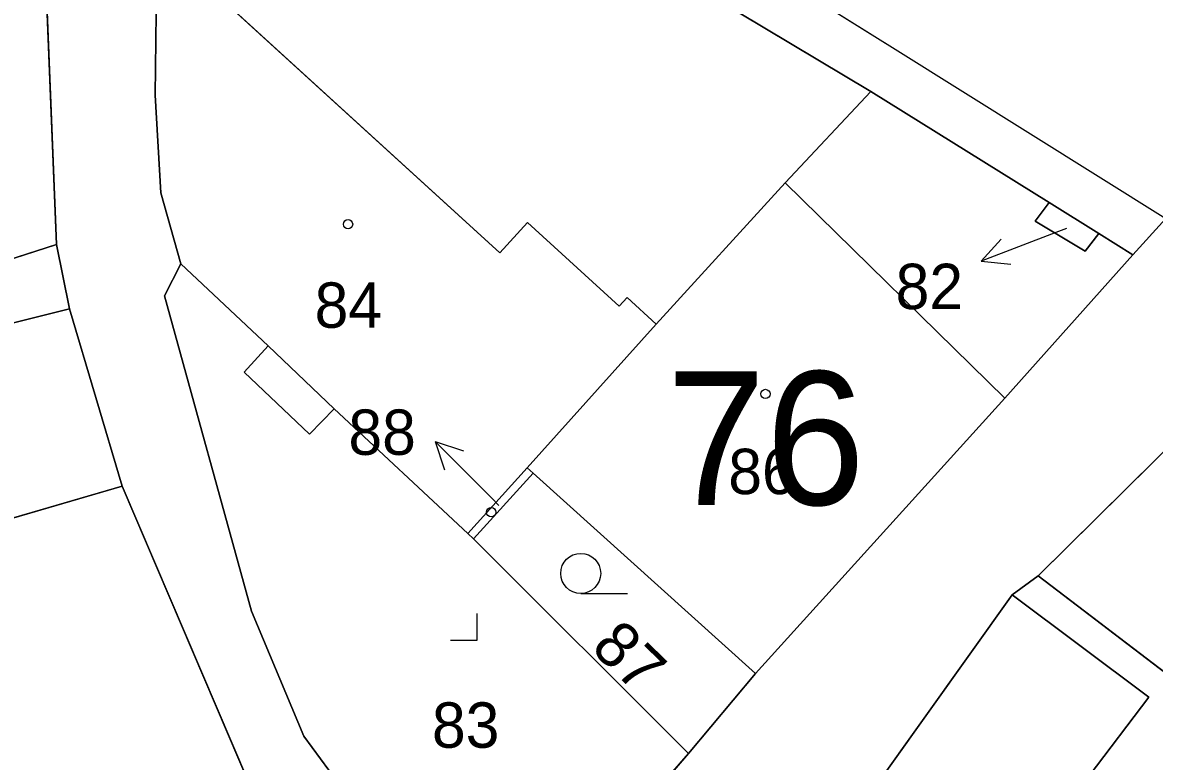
# Model space of a CAD drawing. Extents: x -689422 to -685210, y -987725 to -982160.
# Drawn here: x -687330.8 to -687288.36, y -985614.29 to -985586.62 of the extents above; entities that cross this region are included whole.
import ezdxf

# ---------------------------------------------------------------- set-up
doc = ezdxf.new("R2010")
doc.units = 0
for name, color, linetype in [('KN_Budovy', 7, 'Continuous'), ('KN_Budovy_cisla_domovni', 7, 'Continuous'), ('KN_Hranice_parcel', 7, 'Continuous'), ('KN_Hranice_parcel_vnitrni_kresba', 7, 'Continuous'), ('KN_Parcelni cisla', 7, 'Continuous'), ('KN_Parcelni cisla_sipky', 7, 'Continuous'), ('KN_Polygon parcely', 7, 'Continuous'), ('KN_POZEMKY_OSTATNI PLOCHA', 7, 'Continuous'), ('KN_POZEMKY_ZAHRADA', 7, 'Continuous'), ('KN_POZEMKY_ZASTAVENA PLOCHA', 7, 'Continuous'), ('KN_VYUZITI_13_zastavena plocha_zboreniste', 7, 'Continuous'), ('KN_VYUZITI_17_ostatni plocha_ostatni komunikace', 7, 'Continuous'), ('KN_VYUZITI_26_ostatni plocha_jina plocha', 7, 'Continuous'), ('KN_Značky budov', 7, 'Continuous'), ('KN_Značky kultur', 7, 'Continuous')]:
    doc.layers.add(name, color=color, linetype=linetype)

msp = doc.modelspace()

# ---------------------------------------------------------------- linework, layer by layer
at = {"layer": 'KN_Budovy'}
for points in [[(-687317.81, -985575.31), (-687318.5, -985576.41), (-687316.71, -985577.52), (-687316.03, -985576.42), (-687298.08, -985587.61), (-687287.93, -985593.95), (-687279.9, -985585.89), (-687269.92, -985569.76), (-687268.82, -985570.45), (-687266.41, -985566.63), (-687267.51, -985565.89), (-687263.64, -985559.6), (-687276.3, -985551.47), (-687288.8, -985571.57), (-687309.95, -985558.34), (-687314.76, -985559.65), (-687318.64, -985565.81), (-687320.76, -985569.18), (-687320.27, -985571.63), (-687319.78, -985574.1)], [(-687324.87, -985595.65), (-687321.59, -985598.73), (-687319.12, -985601.08), (-687314.1, -985605.75), (-687313.89, -985605.96), (-687311.66, -985603.49), (-687311.88, -985603.29), (-687307.04, -985597.92), (-687308.13, -985596.92), (-687308.43, -985597.24), (-687311.87, -985594.11), (-687312.91, -985595.24), (-687325.58, -985583.69), (-687325.79, -985586.27), (-687325.83, -985589.33), (-687325.61, -985593)], [(-687311.66, -985603.49), (-687303.32, -985611), (-687293.97, -985600.68), (-687302.21, -985592.62), (-687307.04, -985597.92), (-687311.88, -985603.29)], [(-687329.04, -985597.34), (-687341.09, -985600.35), (-687339.14, -985607.5), (-687327.07, -985603.98)], [(-687301.44, -985618.9), (-687296.74, -985622.62), (-687297.68, -985624.25), (-687295.16, -985625.51), (-687288.16, -985617.02), (-687290.81, -985614.83), (-687288.57, -985611.89), (-687293.7, -985608.05)]]:
    msp.add_lwpolyline(points, close=True, dxfattribs=at)
at = {"layer": 'KN_Hranice_parcel'}
for p, q in [((-687298.99, -985589.2), (-687292.31, -985593.36)), ((-687292.31, -985593.36), (-687290.45, -985594.52)), ((-687290.45, -985594.52), (-687289.17, -985595.32)), ((-687314.1, -985605.75), (-687311.88, -985603.29)), ((-687311.88, -985603.29), (-687311.66, -985603.49)), ((-687311.66, -985603.49), (-687313.89, -985605.96)), ((-687311.66, -985603.49), (-687303.32, -985611)), ((-687327.07, -985603.98), (-687317.59, -985626.13)), ((-687313.89, -985605.96), (-687314.1, -985605.75)), ((-687305.83, -985614), (-687313.89, -985605.96)), ((-687292.72, -985607.34), (-687285.28, -985613.01)), ((-687303.32, -985611), (-687305.83, -985614)), ((-687305.83, -985614), (-687312.24, -985621.35))]:
    msp.add_line(p, q, dxfattribs=at)
for points in [[(-687327.64, -985574.33), (-687330, -985583.09), (-687329.53, -985594.93)], [(-687324.87, -985595.65), (-687325.61, -985593), (-687325.83, -985589.33), (-687325.79, -985586.27), (-687325.58, -985583.69), (-687322.81, -985575.04)], [(-687322.81, -985575.04), (-687317, -985578.43), (-687298.99, -985589.2)], [(-687279.9, -985585.89), (-687287.93, -985593.95), (-687289.17, -985595.32)], [(-687311.88, -985603.29), (-687307.04, -985597.92), (-687302.21, -985592.62), (-687298.99, -985589.2)], [(-687292.31, -985593.36), (-687292.83, -985594.05), (-687290.96, -985595.18), (-687290.45, -985594.52)], [(-687329.53, -985594.93), (-687341.74, -985598.86), (-687343.05, -985601.04)], [(-687329.53, -985594.93), (-687329.04, -985597.34), (-687327.07, -985603.98)], [(-687312.24, -985621.35), (-687319.01, -985615.04), (-687320.26, -985613.35), (-687322.21, -985608.67), (-687325.48, -985596.85), (-687324.87, -985595.65)], [(-687314.1, -985605.75), (-687319.12, -985601.08), (-687320.04, -985602.04), (-687322.49, -985599.71), (-687321.59, -985598.73), (-687324.87, -985595.65)], [(-687289.17, -985595.32), (-687293.97, -985600.68), (-687303.32, -985611)], [(-687292.72, -985607.34), (-687286.04, -985600.73), (-687281.62, -985596.59)], [(-687327.07, -985603.98), (-687339.14, -985607.5), (-687339.52, -985607.56)], [(-687303.15, -985621.56), (-687301.44, -985618.9), (-687293.7, -985608.05), (-687292.72, -985607.34)]]:
    msp.add_lwpolyline(points, dxfattribs=at)
at = {"layer": 'KN_Hranice_parcel_vnitrni_kresba'}
for p, q in [((-687316.03, -985576.42), (-687298.08, -985587.61)), ((-687312.91, -985595.24), (-687325.58, -985583.69)), ((-687298.08, -985587.61), (-687287.93, -985593.95)), ((-687302.21, -985592.62), (-687293.97, -985600.68)), ((-687311.87, -985594.11), (-687312.91, -985595.24)), ((-687308.43, -985597.24), (-687311.87, -985594.11)), ((-687308.13, -985596.92), (-687308.43, -985597.24)), ((-687307.04, -985597.92), (-687308.13, -985596.92)), ((-687341.09, -985600.35), (-687329.04, -985597.34)), ((-687319.12, -985601.08), (-687321.59, -985598.73)), ((-687293.7, -985608.05), (-687288.57, -985611.89)), ((-687288.57, -985611.89), (-687290.81, -985614.83))]:
    msp.add_line(p, q, dxfattribs=at)
at = {"layer": 'KN_Parcelni cisla_sipky'}
for p, q in [((-687291.66, -985594.33), (-687292.06, -985594.48)), ((-687292.06, -985594.48), (-687294.862, -985595.555)), ((-687294.862, -985595.555), (-687294.106, -985594.729)), ((-687294.862, -985595.555), (-687293.747, -985595.664)), ((-687313.21, -985604.43), (-687315.332, -985602.308)), ((-687315.332, -985602.308), (-687314.27, -985602.662)), ((-687315.332, -985602.308), (-687314.978, -985603.37)), ((-687312.94, -985604.71), (-687313.21, -985604.43))]:
    msp.add_line(p, q, dxfattribs=at)
at = {"layer": 'KN_Polygon parcely'}
for points in [[(-687290.45, -985594.52), (-687289.17, -985595.32), (-687287.93, -985593.95), (-687279.9, -985585.89), (-687269.92, -985569.76), (-687268.82, -985570.45), (-687266.41, -985566.63), (-687267.51, -985565.89), (-687263.64, -985559.6), (-687276.3, -985551.47), (-687288.8, -985571.57), (-687309.95, -985558.34), (-687314.76, -985559.65), (-687318.64, -985565.81), (-687320.76, -985569.18), (-687320.27, -985571.63), (-687322.81, -985575.04), (-687317, -985578.43), (-687298.99, -985589.2), (-687292.31, -985593.36)], [(-687370.15, -985583.33), (-687366.06, -985581.34), (-687359.38, -985578.08), (-687355.32, -985586.3), (-687349.39, -985598.31), (-687349.86, -985598.55), (-687355.37, -985601.28), (-687354.5, -985603.12), (-687359.69, -985604.73), (-687359.83, -985604.77), (-687359.64, -985605.17), (-687358.89, -985604.98), (-687343.05, -985601.04), (-687341.74, -985598.86), (-687329.53, -985594.93), (-687330, -985583.09), (-687327.64, -985574.33), (-687338.56, -985571.62), (-687347.52, -985569.39), (-687360.32, -985570.98), (-687369.57, -985574.28), (-687373.58, -985575.95)], [(-687307.04, -985597.92), (-687302.21, -985592.62), (-687298.99, -985589.2), (-687317, -985578.43), (-687322.81, -985575.04), (-687325.58, -985583.69), (-687325.79, -985586.27), (-687325.83, -985589.33), (-687325.61, -985593), (-687324.87, -985595.65), (-687321.59, -985598.73), (-687322.49, -985599.71), (-687320.04, -985602.04), (-687319.12, -985601.08), (-687314.1, -985605.75), (-687311.88, -985603.29)], [(-687311.66, -985603.49), (-687303.32, -985611), (-687293.97, -985600.68), (-687289.17, -985595.32), (-687290.45, -985594.52), (-687290.96, -985595.18), (-687292.83, -985594.05), (-687292.31, -985593.36), (-687298.99, -985589.2), (-687302.21, -985592.62), (-687307.04, -985597.92), (-687311.88, -985603.29)], [(-687290.45, -985594.52), (-687292.31, -985593.36), (-687292.83, -985594.05), (-687290.96, -985595.18)], [(-687341.3, -985600.61), (-687339.52, -985607.56), (-687339.14, -985607.5), (-687327.07, -985603.98), (-687329.04, -985597.34), (-687329.53, -985594.93), (-687341.74, -985598.86), (-687343.05, -985601.04)], [(-687313.89, -985605.96), (-687314.1, -985605.75), (-687319.12, -985601.08), (-687320.04, -985602.04), (-687322.49, -985599.71), (-687321.59, -985598.73), (-687324.87, -985595.65), (-687325.48, -985596.85), (-687322.21, -985608.67), (-687320.26, -985613.35), (-687319.01, -985615.04), (-687312.24, -985621.35), (-687305.83, -985614)], [(-687265.5, -985614.08), (-687281.62, -985596.59), (-687286.04, -985600.73), (-687292.72, -985607.34), (-687285.28, -985613.01), (-687282.72, -985616.08), (-687281.61, -985615.15), (-687279.27, -985617.79), (-687275.58, -985621.7), (-687271.23, -985626.35), (-687261.45, -985618.09)], [(-687314.1, -985605.75), (-687313.89, -985605.96), (-687311.66, -985603.49), (-687311.88, -985603.29)], [(-687313.89, -985605.96), (-687305.83, -985614), (-687303.32, -985611), (-687311.66, -985603.49)], [(-687334.21, -985619.93), (-687337.58, -985622.1), (-687328.85, -985634.29), (-687317.59, -985626.13), (-687327.07, -985603.98), (-687339.14, -985607.5), (-687339.52, -985607.56)], [(-687285.28, -985613.01), (-687292.72, -985607.34), (-687293.7, -985608.05), (-687301.44, -985618.9), (-687303.15, -985621.56), (-687297.68, -985624.25), (-687295.16, -985625.51), (-687288.16, -985617.02)]]:
    msp.add_lwpolyline(points, close=True, dxfattribs=at)
for points in [[(-687335.37, -985649.63), (-687328.05, -985642.28), (-687322.32, -985647.97), (-687329.95, -985655.56), (-687326.4, -985659.45), (-687322.89, -985656.99), (-687312.47, -985643.9), (-687305.73, -985630.79), (-687305.37, -985629.85), (-687306.81, -985629.15), (-687303.15, -985621.56), (-687301.44, -985618.9), (-687293.7, -985608.05), (-687292.72, -985607.34), (-687286.04, -985600.73), (-687281.62, -985596.59), (-687277.38, -985592.97), (-687257.36, -985575.94)], [(-687330, -985583.09), (-687329.53, -985594.93), (-687329.04, -985597.34), (-687327.07, -985603.98), (-687317.59, -985626.13), (-687312.24, -985621.35), (-687319.01, -985615.04), (-687320.26, -985613.35), (-687322.21, -985608.67), (-687325.48, -985596.85), (-687324.87, -985595.65), (-687325.61, -985593), (-687325.83, -985589.33), (-687325.79, -985586.27)], [(-687279.9, -985585.89), (-687287.93, -985593.95), (-687289.17, -985595.32), (-687293.97, -985600.68), (-687303.32, -985611), (-687305.83, -985614), (-687312.24, -985621.35), (-687317.59, -985626.13), (-687328.85, -985634.29), (-687337.86, -985640.97)]]:
    msp.add_lwpolyline(points, dxfattribs=at)
at = {"layer": 'KN_POZEMKY_OSTATNI PLOCHA'}
for p, q in [((-687329.53, -985594.93), (-687330, -985583.09)), ((-687325.79, -985586.27), (-687325.83, -985589.33)), ((-687325.83, -985589.33), (-687325.61, -985593)), ((-687325.61, -985593), (-687324.87, -985595.65)), ((-687292.83, -985594.05), (-687292.31, -985593.36)), ((-687292.31, -985593.36), (-687290.45, -985594.52)), ((-687289.17, -985595.32), (-687287.93, -985593.95)), ((-687290.96, -985595.18), (-687292.83, -985594.05)), ((-687290.45, -985594.52), (-687290.96, -985595.18)), ((-687329.04, -985597.34), (-687329.53, -985594.93)), ((-687324.87, -985595.65), (-687325.48, -985596.85)), ((-687293.97, -985600.68), (-687289.17, -985595.32)), ((-687325.48, -985596.85), (-687322.21, -985608.67)), ((-687327.07, -985603.98), (-687329.04, -985597.34)), ((-687303.32, -985611), (-687293.97, -985600.68)), ((-687286.04, -985600.73), (-687292.72, -985607.34)), ((-687317.59, -985626.13), (-687327.07, -985603.98)), ((-687292.72, -985607.34), (-687293.7, -985608.05)), ((-687293.7, -985608.05), (-687301.44, -985618.9)), ((-687322.21, -985608.67), (-687320.26, -985613.35)), ((-687305.83, -985614), (-687303.32, -985611)), ((-687320.26, -985613.35), (-687319.01, -985615.04)), ((-687312.24, -985621.35), (-687305.83, -985614))]:
    msp.add_line(p, q, dxfattribs=at)
at = {"layer": 'KN_POZEMKY_ZAHRADA'}
for p, q in [((-687330, -985583.09), (-687329.53, -985594.93)), ((-687329.53, -985594.93), (-687341.74, -985598.86)), ((-687313.89, -985605.96), (-687311.66, -985603.49)), ((-687311.66, -985603.49), (-687303.32, -985611)), ((-687305.83, -985614), (-687313.89, -985605.96)), ((-687303.32, -985611), (-687305.83, -985614))]:
    msp.add_line(p, q, dxfattribs=at)
at = {"layer": 'KN_POZEMKY_ZASTAVENA PLOCHA'}
for p, q in [((-687317, -985578.43), (-687298.99, -985589.2)), ((-687298.99, -985589.2), (-687317, -985578.43)), ((-687325.83, -985589.33), (-687325.79, -985586.27)), ((-687298.99, -985589.2), (-687302.21, -985592.62)), ((-687302.21, -985592.62), (-687298.99, -985589.2)), ((-687292.31, -985593.36), (-687298.99, -985589.2)), ((-687298.99, -985589.2), (-687292.31, -985593.36)), ((-687325.61, -985593), (-687325.83, -985589.33)), ((-687302.21, -985592.62), (-687307.04, -985597.92)), ((-687307.04, -985597.92), (-687302.21, -985592.62)), ((-687324.87, -985595.65), (-687325.61, -985593)), ((-687292.31, -985593.36), (-687292.83, -985594.05)), ((-687290.45, -985594.52), (-687292.31, -985593.36)), ((-687287.93, -985593.95), (-687289.17, -985595.32)), ((-687292.83, -985594.05), (-687290.96, -985595.18)), ((-687290.96, -985595.18), (-687290.45, -985594.52)), ((-687289.17, -985595.32), (-687290.45, -985594.52)), ((-687290.45, -985594.52), (-687289.17, -985595.32)), ((-687341.74, -985598.86), (-687329.53, -985594.93)), ((-687329.53, -985594.93), (-687329.04, -985597.34)), ((-687325.48, -985596.85), (-687324.87, -985595.65)), ((-687324.87, -985595.65), (-687321.59, -985598.73)), ((-687321.59, -985598.73), (-687324.87, -985595.65)), ((-687289.17, -985595.32), (-687293.97, -985600.68)), ((-687322.21, -985608.67), (-687325.48, -985596.85)), ((-687329.04, -985597.34), (-687327.07, -985603.98)), ((-687307.04, -985597.92), (-687311.88, -985603.29)), ((-687311.88, -985603.29), (-687307.04, -985597.92)), ((-687321.59, -985598.73), (-687322.49, -985599.71)), ((-687322.49, -985599.71), (-687321.59, -985598.73)), ((-687322.49, -985599.71), (-687320.04, -985602.04)), ((-687320.04, -985602.04), (-687322.49, -985599.71)), ((-687293.97, -985600.68), (-687303.32, -985611)), ((-687292.72, -985607.34), (-687286.04, -985600.73)), ((-687320.04, -985602.04), (-687319.12, -985601.08)), ((-687319.12, -985601.08), (-687320.04, -985602.04)), ((-687319.12, -985601.08), (-687314.1, -985605.75)), ((-687314.1, -985605.75), (-687319.12, -985601.08)), ((-687314.1, -985605.75), (-687311.88, -985603.29)), ((-687311.88, -985603.29), (-687314.1, -985605.75)), ((-687311.88, -985603.29), (-687311.66, -985603.49)), ((-687311.66, -985603.49), (-687311.88, -985603.29)), ((-687311.66, -985603.49), (-687313.89, -985605.96)), ((-687303.32, -985611), (-687311.66, -985603.49)), ((-687339.14, -985607.5), (-687327.07, -985603.98)), ((-687327.07, -985603.98), (-687339.14, -985607.5)), ((-687327.07, -985603.98), (-687317.59, -985626.13)), ((-687314.1, -985605.75), (-687313.89, -985605.96)), ((-687313.89, -985605.96), (-687314.1, -985605.75)), ((-687313.89, -985605.96), (-687305.83, -985614)), ((-687293.7, -985608.05), (-687292.72, -985607.34)), ((-687285.28, -985613.01), (-687292.72, -985607.34)), ((-687292.72, -985607.34), (-687285.28, -985613.01)), ((-687301.44, -985618.9), (-687293.7, -985608.05)), ((-687320.26, -985613.35), (-687322.21, -985608.67)), ((-687319.01, -985615.04), (-687320.26, -985613.35)), ((-687305.83, -985614), (-687312.24, -985621.35))]:
    msp.add_line(p, q, dxfattribs=at)
at = {"layer": 'KN_VYUZITI_13_zastavena plocha_zboreniste'}
for p, q in [((-687325.48, -985596.85), (-687324.87, -985595.65)), ((-687324.87, -985595.65), (-687321.59, -985598.73)), ((-687322.21, -985608.67), (-687325.48, -985596.85)), ((-687321.59, -985598.73), (-687322.49, -985599.71)), ((-687322.49, -985599.71), (-687320.04, -985602.04)), ((-687320.04, -985602.04), (-687319.12, -985601.08)), ((-687319.12, -985601.08), (-687314.1, -985605.75)), ((-687314.1, -985605.75), (-687313.89, -985605.96)), ((-687313.89, -985605.96), (-687305.83, -985614)), ((-687320.26, -985613.35), (-687322.21, -985608.67)), ((-687319.01, -985615.04), (-687320.26, -985613.35)), ((-687305.83, -985614), (-687312.24, -985621.35))]:
    msp.add_line(p, q, dxfattribs=at)
at = {"layer": 'KN_VYUZITI_17_ostatni plocha_ostatni komunikace'}
for p, q in [((-687329.53, -985594.93), (-687330, -985583.09)), ((-687325.79, -985586.27), (-687325.83, -985589.33)), ((-687325.83, -985589.33), (-687325.61, -985593)), ((-687325.61, -985593), (-687324.87, -985595.65)), ((-687289.17, -985595.32), (-687287.93, -985593.95)), ((-687329.04, -985597.34), (-687329.53, -985594.93)), ((-687324.87, -985595.65), (-687325.48, -985596.85)), ((-687293.97, -985600.68), (-687289.17, -985595.32)), ((-687325.48, -985596.85), (-687322.21, -985608.67)), ((-687327.07, -985603.98), (-687329.04, -985597.34)), ((-687303.32, -985611), (-687293.97, -985600.68)), ((-687286.04, -985600.73), (-687292.72, -985607.34)), ((-687317.59, -985626.13), (-687327.07, -985603.98)), ((-687292.72, -985607.34), (-687293.7, -985608.05)), ((-687293.7, -985608.05), (-687301.44, -985618.9)), ((-687322.21, -985608.67), (-687320.26, -985613.35)), ((-687305.83, -985614), (-687303.32, -985611)), ((-687320.26, -985613.35), (-687319.01, -985615.04)), ((-687312.24, -985621.35), (-687305.83, -985614))]:
    msp.add_line(p, q, dxfattribs=at)
at = {"layer": 'KN_VYUZITI_26_ostatni plocha_jina plocha'}
for p, q in [((-687292.83, -985594.05), (-687292.31, -985593.36)), ((-687292.31, -985593.36), (-687290.45, -985594.52)), ((-687290.96, -985595.18), (-687292.83, -985594.05)), ((-687290.45, -985594.52), (-687290.96, -985595.18))]:
    msp.add_line(p, q, dxfattribs=at)
at = {"layer": 'KN_Značky budov'}
for centre in [(-687318.597, -985594.169), (-687302.947, -985600.529), (-687313.227, -985604.959)]:
    msp.add_circle(centre, 0.175, dxfattribs=at)
at = {"layer": 'KN_Značky kultur'}
for p, q in [((-687309.873, -985608), (-687308.123, -985608)), ((-687313.76, -985609.75), (-687313.76, -985608.75)), ((-687314.761, -985609.75), (-687313.76, -985609.75))]:
    msp.add_line(p, q, dxfattribs=at)
msp.add_circle((-687309.873, -985607.25), 0.75, dxfattribs=at)

# ---------------------------------------------------------------- texts
at = {"layer": 'KN_Budovy_cisla_domovni'}
msp.add_text('76', height=5, dxfattribs=at).set_placement((-687306.653, -985604.684))
at = {"layer": 'KN_Parcelni cisla'}
for s, p in [('82', (-687298.066, -985597.35)), ('84', (-687319.85, -985598.05)), ('88', (-687318.582, -985602.81)), ('86', (-687304.34, -985604.28)), ('83', (-687315.45, -985613.78))]:
    msp.add_text(s, height=1.7, dxfattribs=at).set_placement(p)
msp.add_text('87', height=1.7, rotation=316, dxfattribs=at).set_placement((-687309.54, -985610.091))

doc.saveas('drawing.dxf')
